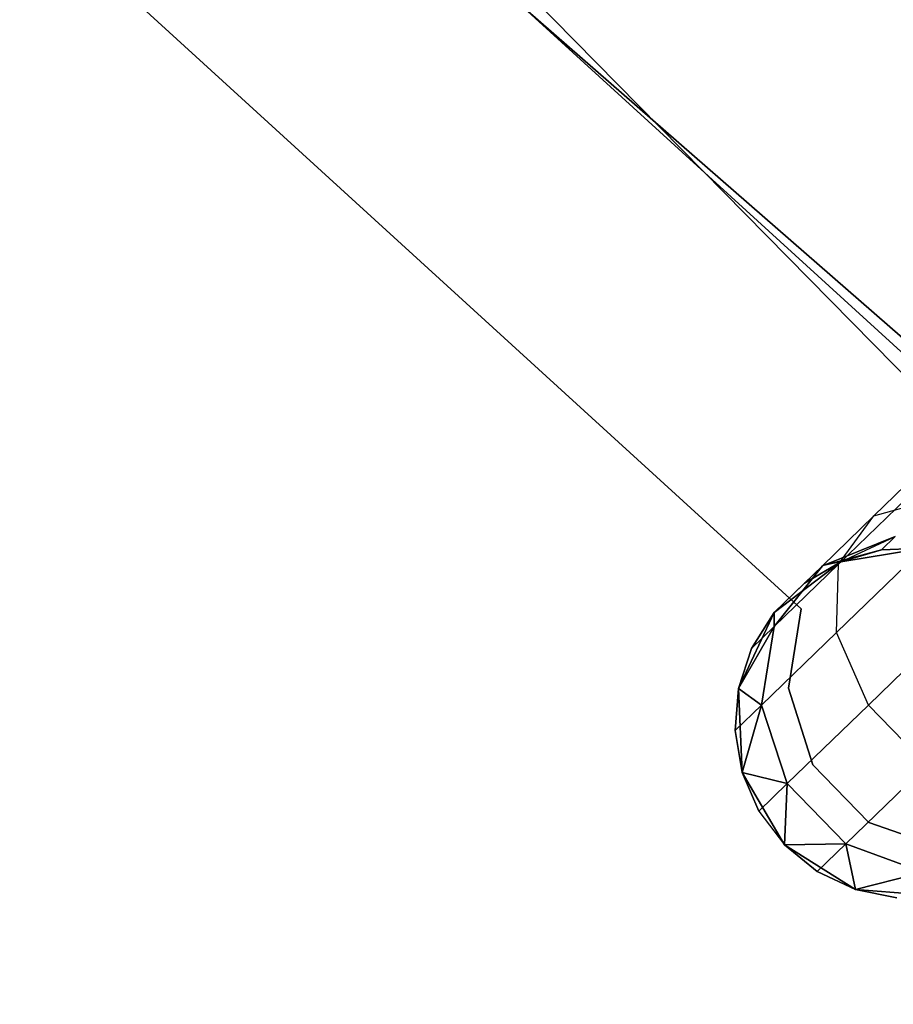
# Model space of a CAD drawing. Extents: x -91 to 91, y -91 to 262.
# Tile 440 of 480: x 38.33 to 43.32, y 40.47 to 46.08. Entities that reach past the tile are written whole.
import ezdxf

# ---------------------------------------------------------------- set-up
doc = ezdxf.new("R2010")
doc.units = 0
doc.header["$LTSCALE"] = 25.4
doc.layers.get('0').update_dxf_attribs({"linetype": 'CONTINUOUS'})

# ---------------------------------------------------------------- blocks, each defined once
blk = doc.blocks.new('ETE0_STL_1')
at = {"color": 0}
for p, q in [((43.733, 43.9479, 159.5), (37.6225, 49.2803, 159.5)), ((37.6225, 49.2803, 169), (43.733, 43.9479, 169)), ((37.6225, 49.2803, 169), (43.733, 43.9479, 169)), ((43.733, 43.9479, 159.5), (37.6225, 49.2803, 159.5)), ((38.6948, 48.4429, 330.5076), (44.6868, 42.9777, 330.5076)), ((44.6868, 42.9777, 321.0076), (38.6948, 48.4429, 321.0076)), ((44.6868, 42.9777, 321.0076), (38.6948, 48.4429, 321.0076)), ((38.6948, 48.4429, 330.5076), (44.6868, 42.9777, 330.5076)), ((38.6403, 46.5091, 164.5076), (42.7896, 42.7226, 164.5076)), ((42.7896, 42.7226, 162.5076), (38.6403, 46.5091, 162.5076)), ((42.7896, 42.7226, 162.5076), (38.6403, 46.5091, 162.5076)), ((38.6403, 46.5091, 164.5076), (42.7896, 42.7226, 164.5076)), ((46.9069, 40.4666, 327.5076), (41.2237, 46.243, 327.5076)), ((41.2237, 46.243, 328.5076), (46.9069, 40.4666, 328.5076)), ((46.9069, 40.4666, 327.5076), (41.2237, 46.243, 327.5076)), ((41.2237, 46.243, 328.5076), (46.9069, 40.4666, 328.5076)), ((43.2039, 43.2518, 320.6786), (43.6418, 43.676, 320.2712)), ((43.2039, 43.2518, 320.6786), (43.6418, 43.676, 320.2712)), ((43.6418, 43.676, 169.744), (43.2039, 43.2518, 169.3366)), ((43.6418, 43.676, 169.744), (43.2039, 43.2518, 169.3366)), ((43.0027, 42.9766, 320.3427), (43.5514, 43.508, 319.8322)), ((43.0027, 42.9766, 320.3427), (43.5514, 43.508, 319.8322)), ((43.5514, 43.508, 170.183), (43.0027, 42.9766, 169.6726)), ((43.5514, 43.508, 170.183), (43.0027, 42.9766, 169.6726)), ((43.2039, 43.2518, 320.6786), (43.5493, 43.35, 320.9951)), ((43.2039, 43.2518, 320.6786), (43.5493, 43.35, 320.9951)), ((43.2039, 43.2518, 169.3366), (43.5493, 43.35, 169.0201)), ((43.2039, 43.2518, 169.3366), (43.5493, 43.35, 169.0201)), ((42.9112, 42.9683, 321.2884), (43.2039, 43.2518, 320.6786)), ((42.9112, 42.9683, 321.2884), (43.2039, 43.2518, 320.6786)), ((43.2039, 43.2518, 169.3366), (42.9112, 42.9683, 168.7269)), ((43.2039, 43.2518, 169.3366), (42.9112, 42.9683, 168.7269)), ((43.0027, 42.9766, 320.3427), (43.2039, 43.2518, 320.6786)), ((43.0027, 42.9766, 320.3427), (43.2039, 43.2518, 320.6786)), ((43.0027, 42.9766, 169.6726), (43.2039, 43.2518, 169.3366)), ((43.0027, 42.9766, 169.6726), (43.2039, 43.2518, 169.3366)), ((42.9918, 42.5875, 320.0641), (43.6323, 43.2079, 319.4683)), ((42.9918, 42.5875, 320.0641), (43.6323, 43.2079, 319.4683)), ((43.6323, 43.2079, 170.5469), (42.9918, 42.5875, 169.9511)), ((43.6323, 43.2079, 170.5469), (42.9918, 42.5875, 169.9511)), ((43.3263, 43.134, 321.4596), (42.9112, 42.9683, 321.2884)), ((43.3263, 43.134, 321.4596), (42.9112, 42.9683, 321.2884)), ((42.9112, 42.9683, 168.7269), (43.3263, 43.134, 168.5556)), ((42.9112, 42.9683, 168.7269), (43.3263, 43.134, 168.5556)), ((43.0167, 42.9902, 322.0076), (43.3263, 43.134, 321.4596)), ((43.0167, 42.9902, 322.0076), (43.3263, 43.134, 321.4596)), ((43.248, 43.0582, 322.0076), (43.3263, 43.134, 321.4596)), ((43.248, 43.0582, 322.0076), (43.3263, 43.134, 321.4596)), ((43.3263, 43.134, 168.5556), (43.248, 43.0582, 168.0076)), ((43.3263, 43.134, 168.5556), (43.248, 43.0582, 168.0076)), ((43.248, 43.0582, 168.0076), (42.9112, 42.9683, 168.7269)), ((43.248, 43.0582, 168.0076), (42.9112, 42.9683, 168.7269)), ((43.4888, 43.0689, 327.5076), (43.0167, 42.9902, 327.5076)), ((43.0167, 42.9902, 163.5076), (43.4888, 43.0689, 163.5076)), ((43.4888, 43.0689, 327.5076), (43.0167, 42.9902, 327.5076)), ((43.0167, 42.9902, 163.5076), (43.4888, 43.0689, 163.5076)), ((43.248, 43.0582, 322.0076), (43.0167, 42.9902, 327.5076)), ((43.248, 43.0582, 322.0076), (43.0167, 42.9902, 322.0076)), ((43.248, 43.0582, 322.0076), (43.0167, 42.9902, 327.5076)), ((43.248, 43.0582, 322.0076), (43.0167, 42.9902, 322.0076)), ((43.248, 43.0582, 168.0076), (43.0167, 42.9902, 168.0076)), ((43.0167, 42.9902, 163.5076), (43.248, 43.0582, 168.0076)), ((43.248, 43.0582, 168.0076), (43.0167, 42.9902, 168.0076)), ((43.0167, 42.9902, 163.5076), (43.248, 43.0582, 168.0076)), ((43.4888, 43.0689, 322.0076), (43.248, 43.0582, 322.0076)), ((43.248, 43.0582, 322.0076), (43.4888, 43.0689, 327.5076)), ((43.248, 43.0582, 322.0076), (43.4888, 43.0689, 327.5076)), ((43.4888, 43.0689, 322.0076), (43.248, 43.0582, 322.0076)), ((43.4888, 43.0689, 168.0076), (43.248, 43.0582, 168.0076)), ((43.248, 43.0582, 168.0076), (43.4888, 43.0689, 163.5076)), ((43.248, 43.0582, 168.0076), (43.4888, 43.0689, 163.5076)), ((43.4888, 43.0689, 168.0076), (43.248, 43.0582, 168.0076)), ((43.0167, 42.9902, 327.5076), (42.6353, 42.701, 327.5076)), ((42.6353, 42.701, 163.5076), (43.0167, 42.9902, 163.5076)), ((43.0167, 42.9902, 327.5076), (42.6353, 42.701, 327.5076)), ((42.6353, 42.701, 163.5076), (43.0167, 42.9902, 163.5076)), ((42.6353, 42.701, 322.0076), (42.9112, 42.9683, 321.2884)), ((42.6353, 42.701, 322.0076), (42.9112, 42.9683, 321.2884)), ((42.9112, 42.9683, 168.7269), (42.6353, 42.701, 168.0076)), ((42.9112, 42.9683, 168.7269), (42.6353, 42.701, 168.0076)), ((42.6361, 42.6214, 321.1065), (43.0027, 42.9766, 320.3427)), ((42.6361, 42.6214, 321.1065), (43.0027, 42.9766, 320.3427)), ((43.0027, 42.9766, 169.6726), (42.6361, 42.6214, 168.9087)), ((43.0027, 42.9766, 169.6726), (42.6361, 42.6214, 168.9087)), ((42.9112, 42.9683, 321.2884), (42.6361, 42.6214, 321.1065)), ((42.9112, 42.9683, 321.2884), (42.6361, 42.6214, 321.1065)), ((42.6361, 42.6214, 168.9087), (42.9112, 42.9683, 168.7269)), ((42.6361, 42.6214, 168.9087), (42.9112, 42.9683, 168.7269)), ((43.0167, 42.9902, 322.0076), (42.8085, 42.8688, 322.0076)), ((42.8085, 42.8688, 322.0076), (43.0167, 42.9902, 327.5076)), ((42.8085, 42.8688, 322.0076), (43.0167, 42.9902, 327.5076)), ((43.0167, 42.9902, 322.0076), (42.8085, 42.8688, 322.0076)), ((43.0167, 42.9902, 168.0076), (42.8085, 42.8688, 168.0076)), ((42.8085, 42.8688, 168.0076), (43.0167, 42.9902, 163.5076)), ((42.8085, 42.8688, 168.0076), (43.0167, 42.9902, 163.5076)), ((43.0167, 42.9902, 168.0076), (42.8085, 42.8688, 168.0076)), ((42.8085, 42.8688, 322.0076), (42.9112, 42.9683, 321.2884)), ((42.8085, 42.8688, 322.0076), (42.9112, 42.9683, 321.2884)), ((42.9112, 42.9683, 168.7269), (42.8085, 42.8688, 168.0076)), ((42.9112, 42.9683, 168.7269), (42.8085, 42.8688, 168.0076)), ((43.0167, 42.9902, 322.0076), (42.9112, 42.9683, 321.2884)), ((43.0167, 42.9902, 322.0076), (42.9112, 42.9683, 321.2884)), ((43.0167, 42.9902, 168.0076), (42.9112, 42.9683, 168.7269)), ((43.0167, 42.9902, 168.0076), (42.9112, 42.9683, 168.7269)), ((42.9918, 42.5875, 320.0641), (43.0027, 42.9766, 320.3427)), ((42.9918, 42.5875, 320.0641), (43.0027, 42.9766, 320.3427)), ((42.9918, 42.5875, 169.9511), (43.0027, 42.9766, 169.6726)), ((42.9918, 42.5875, 169.9511), (43.0027, 42.9766, 169.6726)), ((43.0167, 42.9902, 322.0076), (43.0167, 42.9902, 327.5076)), ((43.0167, 42.9902, 322.0076), (43.0167, 42.9902, 327.5076)), ((43.0167, 42.9902, 168.0076), (43.0167, 42.9902, 163.5076)), ((43.0167, 42.9902, 168.0076), (43.0167, 42.9902, 163.5076)), ((42.8085, 42.8688, 322.0076), (42.6353, 42.701, 327.5076)), ((42.8085, 42.8688, 322.0076), (42.6353, 42.701, 327.5076)), ((42.6353, 42.701, 163.5076), (42.8085, 42.8688, 168.0076)), ((42.6353, 42.701, 163.5076), (42.8085, 42.8688, 168.0076)), ((43.1737, 42.1736, 319.9068), (43.866, 42.8442, 319.2628)), ((43.1737, 42.1736, 319.9068), (43.866, 42.8442, 319.2628)), ((43.866, 42.8442, 170.7524), (43.1737, 42.1736, 170.1084)), ((43.866, 42.8442, 170.7524), (43.1737, 42.1736, 170.1084)), ((42.6353, 42.701, 327.5076), (42.4319, 42.2677, 327.5076)), ((42.4319, 42.2677, 163.5076), (42.6353, 42.701, 163.5076)), ((42.6353, 42.701, 327.5076), (42.4319, 42.2677, 327.5076)), ((42.4319, 42.2677, 163.5076), (42.6353, 42.701, 163.5076)), ((42.6353, 42.701, 322.0076), (42.5073, 42.4967, 322.0076)), ((42.5073, 42.4967, 322.0076), (42.6353, 42.701, 327.5076)), ((42.5073, 42.4967, 322.0076), (42.6353, 42.701, 327.5076)), ((42.6353, 42.701, 322.0076), (42.5073, 42.4967, 322.0076)), ((42.6353, 42.701, 168.0076), (42.5073, 42.4967, 168.0076)), ((42.5073, 42.4967, 168.0076), (42.6353, 42.701, 163.5076)), ((42.5073, 42.4967, 168.0076), (42.6353, 42.701, 163.5076)), ((42.6353, 42.701, 168.0076), (42.5073, 42.4967, 168.0076)), ((42.6353, 42.701, 322.0076), (42.6353, 42.701, 327.5076)), ((42.6353, 42.701, 322.0076), (42.6353, 42.701, 327.5076)), ((42.6353, 42.701, 322.0076), (42.6361, 42.6214, 321.1065)), ((42.6353, 42.701, 322.0076), (42.6361, 42.6214, 321.1065)), ((42.6361, 42.6214, 168.9087), (42.6353, 42.701, 168.0076)), ((42.6361, 42.6214, 168.9087), (42.6353, 42.701, 168.0076)), ((42.6353, 42.701, 168.0076), (42.6353, 42.701, 163.5076)), ((42.6353, 42.701, 168.0076), (42.6353, 42.701, 163.5076)), ((42.7896, 42.7226, 164.5076), (42.7187, 42.2698, 164.5076)), ((42.7187, 42.2698, 162.5076), (42.7896, 42.7226, 162.5076)), ((42.7187, 42.2698, 162.5076), (42.7896, 42.7226, 162.5076)), ((42.7896, 42.7226, 164.5076), (42.7187, 42.2698, 164.5076)), ((42.7896, 42.7226, 164.5076), (42.7896, 42.7226, 162.5076)), ((42.7896, 42.7226, 164.5076), (42.7896, 42.7226, 162.5076)), ((42.4319, 42.2677, 322.0076), (42.6361, 42.6214, 321.1065)), ((42.4319, 42.2677, 322.0076), (42.6361, 42.6214, 321.1065)), ((42.6361, 42.6214, 168.9087), (42.4319, 42.2677, 168.0076)), ((42.6361, 42.6214, 168.9087), (42.4319, 42.2677, 168.0076)), ((42.5073, 42.4967, 322.0076), (42.6361, 42.6214, 321.1065)), ((42.5073, 42.4967, 322.0076), (42.6361, 42.6214, 321.1065)), ((42.6361, 42.6214, 168.9087), (42.5073, 42.4967, 168.0076)), ((42.6361, 42.6214, 168.9087), (42.5073, 42.4967, 168.0076)), ((42.6361, 42.6214, 321.1065), (42.5638, 42.1729, 320.9558)), ((42.6361, 42.6214, 321.1065), (42.5638, 42.1729, 320.9558)), ((42.5638, 42.1729, 169.0594), (42.6361, 42.6214, 168.9087)), ((42.5638, 42.1729, 169.0594), (42.6361, 42.6214, 168.9087)), ((42.5638, 42.1729, 320.9558), (42.9918, 42.5875, 320.0641)), ((42.5638, 42.1729, 320.9558), (42.9918, 42.5875, 320.0641)), ((42.9918, 42.5875, 169.9511), (42.5638, 42.1729, 169.0594)), ((42.9918, 42.5875, 169.9511), (42.5638, 42.1729, 169.0594)), ((43.1737, 42.1736, 319.9068), (42.9918, 42.5875, 320.0641)), ((43.1737, 42.1736, 319.9068), (42.9918, 42.5875, 320.0641)), ((43.1737, 42.1736, 170.1084), (42.9918, 42.5875, 169.9511)), ((43.1737, 42.1736, 170.1084), (42.9918, 42.5875, 169.9511)), ((42.5073, 42.4967, 322.0076), (42.4319, 42.2677, 327.5076)), ((42.5073, 42.4967, 322.0076), (42.4319, 42.2677, 322.0076)), ((42.5073, 42.4967, 322.0076), (42.4319, 42.2677, 327.5076)), ((42.5073, 42.4967, 322.0076), (42.4319, 42.2677, 322.0076)), ((42.5073, 42.4967, 168.0076), (42.4319, 42.2677, 168.0076)), ((42.4319, 42.2677, 163.5076), (42.5073, 42.4967, 168.0076)), ((42.5073, 42.4967, 168.0076), (42.4319, 42.2677, 168.0076)), ((42.4319, 42.2677, 163.5076), (42.5073, 42.4967, 168.0076)), ((42.4319, 42.2677, 322.0076), (42.4135, 42.0274, 322.0076)), ((42.4135, 42.0274, 322.0076), (42.4319, 42.2677, 327.5076)), ((42.4135, 42.0274, 322.0076), (42.4319, 42.2677, 327.5076)), ((42.4319, 42.2677, 322.0076), (42.4135, 42.0274, 322.0076)), ((42.4319, 42.2677, 168.0076), (42.4135, 42.0274, 168.0076)), ((42.4135, 42.0274, 168.0076), (42.4319, 42.2677, 163.5076)), ((42.4135, 42.0274, 168.0076), (42.4319, 42.2677, 163.5076)), ((42.4319, 42.2677, 168.0076), (42.4135, 42.0274, 168.0076)), ((42.4319, 42.2677, 327.5076), (42.4532, 41.7896, 327.5076)), ((42.4532, 41.7896, 163.5076), (42.4319, 42.2677, 163.5076)), ((42.4319, 42.2677, 322.0076), (42.4319, 42.2677, 327.5076)), ((42.4319, 42.2677, 322.0076), (42.4319, 42.2677, 327.5076)), ((42.4319, 42.2677, 327.5076), (42.4532, 41.7896, 327.5076)), ((42.4319, 42.2677, 322.0076), (42.5638, 42.1729, 320.9558)), ((42.4319, 42.2677, 322.0076), (42.5638, 42.1729, 320.9558)), ((42.5638, 42.1729, 169.0594), (42.4319, 42.2677, 168.0076)), ((42.5638, 42.1729, 169.0594), (42.4319, 42.2677, 168.0076)), ((42.4532, 41.7896, 163.5076), (42.4319, 42.2677, 163.5076)), ((42.4319, 42.2677, 168.0076), (42.4319, 42.2677, 163.5076)), ((42.4319, 42.2677, 168.0076), (42.4319, 42.2677, 163.5076)), ((42.7187, 42.2698, 164.5076), (42.7187, 42.2698, 162.5076)), ((42.7187, 42.2698, 164.5076), (42.7187, 42.2698, 162.5076)), ((42.7187, 42.2698, 164.5076), (42.8573, 41.8329, 164.5076)), ((42.8573, 41.8329, 162.5076), (42.7187, 42.2698, 162.5076)), ((42.8573, 41.8329, 162.5076), (42.7187, 42.2698, 162.5076)), ((42.7187, 42.2698, 164.5076), (42.8573, 41.8329, 164.5076)), ((42.4135, 42.0274, 322.0076), (42.5638, 42.1729, 320.9558)), ((42.4135, 42.0274, 322.0076), (42.5638, 42.1729, 320.9558)), ((42.5638, 42.1729, 169.0594), (42.4135, 42.0274, 168.0076)), ((42.5638, 42.1729, 169.0594), (42.4135, 42.0274, 168.0076)), ((42.4532, 41.7896, 322.0076), (42.5638, 42.1729, 320.9558)), ((42.4532, 41.7896, 322.0076), (42.5638, 42.1729, 320.9558)), ((42.5638, 42.1729, 169.0594), (42.4532, 41.7896, 168.0076)), ((42.5638, 42.1729, 169.0594), (42.4532, 41.7896, 168.0076)), ((42.5638, 42.1729, 320.9558), (42.7111, 41.7256, 320.8707)), ((42.5638, 42.1729, 320.9558), (42.7111, 41.7256, 320.8707)), ((42.7111, 41.7256, 169.1445), (42.5638, 42.1729, 169.0594)), ((42.7111, 41.7256, 169.1445), (42.5638, 42.1729, 169.0594)), ((42.7111, 41.7256, 320.8707), (43.1737, 42.1736, 319.9068)), ((42.7111, 41.7256, 320.8707), (43.1737, 42.1736, 319.9068)), ((43.1737, 42.1736, 170.1084), (42.7111, 41.7256, 169.1445)), ((43.1737, 42.1736, 170.1084), (42.7111, 41.7256, 169.1445)), ((43.5067, 41.8298, 319.9068), (43.1737, 42.1736, 319.9068)), ((43.5067, 41.8298, 319.9068), (43.1737, 42.1736, 319.9068)), ((43.5067, 41.8298, 170.1084), (43.1737, 42.1736, 170.1084)), ((43.5067, 41.8298, 170.1084), (43.1737, 42.1736, 170.1084)), ((42.4135, 42.0274, 322.0076), (42.4532, 41.7896, 327.5076)), ((42.4135, 42.0274, 322.0076), (42.4532, 41.7896, 322.0076)), ((42.4135, 42.0274, 322.0076), (42.4532, 41.7896, 327.5076)), ((42.4135, 42.0274, 322.0076), (42.4532, 41.7896, 322.0076)), ((42.4135, 42.0274, 168.0076), (42.4532, 41.7896, 168.0076)), ((42.4532, 41.7896, 163.5076), (42.4135, 42.0274, 168.0076)), ((42.4135, 42.0274, 168.0076), (42.4532, 41.7896, 168.0076)), ((42.4532, 41.7896, 163.5076), (42.4135, 42.0274, 168.0076)), ((42.4532, 41.7896, 327.5076), (42.6943, 41.3761, 327.5076)), ((42.6943, 41.3761, 163.5076), (42.4532, 41.7896, 163.5076)), ((42.4532, 41.7896, 322.0076), (42.4532, 41.7896, 327.5076)), ((42.4532, 41.7896, 322.0076), (42.4532, 41.7896, 327.5076)), ((42.4532, 41.7896, 322.0076), (42.5486, 41.5682, 322.0076)), ((42.5486, 41.5682, 322.0076), (42.4532, 41.7896, 327.5076)), ((42.5486, 41.5682, 322.0076), (42.4532, 41.7896, 327.5076)), ((42.4532, 41.7896, 327.5076), (42.6943, 41.3761, 327.5076)), ((42.4532, 41.7896, 322.0076), (42.5486, 41.5682, 322.0076)), ((42.4532, 41.7896, 322.0076), (42.7111, 41.7256, 320.8707)), ((42.4532, 41.7896, 322.0076), (42.7111, 41.7256, 320.8707)), ((42.7111, 41.7256, 169.1445), (42.4532, 41.7896, 168.0076)), ((42.4532, 41.7896, 168.0076), (42.5486, 41.5682, 168.0076)), ((42.7111, 41.7256, 169.1445), (42.4532, 41.7896, 168.0076)), ((42.5486, 41.5682, 168.0076), (42.4532, 41.7896, 163.5076)), ((42.6943, 41.3761, 163.5076), (42.4532, 41.7896, 163.5076)), ((42.5486, 41.5682, 168.0076), (42.4532, 41.7896, 163.5076)), ((42.4532, 41.7896, 168.0076), (42.5486, 41.5682, 168.0076)), ((42.4532, 41.7896, 168.0076), (42.4532, 41.7896, 163.5076)), ((42.4532, 41.7896, 168.0076), (42.4532, 41.7896, 163.5076)), ((42.8573, 41.8329, 164.5076), (42.8573, 41.8329, 162.5076)), ((42.8573, 41.8329, 164.5076), (42.8573, 41.8329, 162.5076)), ((42.8573, 41.8329, 164.5076), (43.1761, 41.5037, 164.5076)), ((43.1761, 41.5037, 162.5076), (42.8573, 41.8329, 162.5076)), ((43.1761, 41.5037, 162.5076), (42.8573, 41.8329, 162.5076)), ((42.8573, 41.8329, 164.5076), (43.1761, 41.5037, 164.5076)), ((43.0441, 41.3818, 320.8707), (43.5067, 41.8298, 319.9068)), ((43.0441, 41.3818, 320.8707), (43.5067, 41.8298, 319.9068)), ((43.5067, 41.8298, 170.1084), (43.0441, 41.3818, 169.1445)), ((43.5067, 41.8298, 170.1084), (43.0441, 41.3818, 169.1445)), ((42.5486, 41.5682, 322.0076), (42.7111, 41.7256, 320.8707)), ((42.5486, 41.5682, 322.0076), (42.7111, 41.7256, 320.8707)), ((42.7111, 41.7256, 169.1445), (42.5486, 41.5682, 168.0076)), ((42.7111, 41.7256, 169.1445), (42.5486, 41.5682, 168.0076)), ((42.6943, 41.3761, 322.0076), (42.7111, 41.7256, 320.8707)), ((42.6943, 41.3761, 322.0076), (42.7111, 41.7256, 320.8707)), ((42.7111, 41.7256, 169.1445), (42.6943, 41.3761, 168.0076)), ((42.7111, 41.7256, 169.1445), (42.6943, 41.3761, 168.0076)), ((42.7111, 41.7256, 320.8707), (43.0441, 41.3818, 320.8707)), ((42.7111, 41.7256, 320.8707), (43.0441, 41.3818, 320.8707)), ((43.0441, 41.3818, 169.1445), (42.7111, 41.7256, 169.1445)), ((43.0441, 41.3818, 169.1445), (42.7111, 41.7256, 169.1445)), ((42.5486, 41.5682, 322.0076), (42.6943, 41.3761, 327.5076)), ((42.5486, 41.5682, 322.0076), (42.6943, 41.3761, 327.5076)), ((42.5486, 41.5682, 322.0076), (42.6943, 41.3761, 322.0076)), ((42.5486, 41.5682, 322.0076), (42.6943, 41.3761, 322.0076)), ((42.5486, 41.5682, 168.0076), (42.6943, 41.3761, 168.0076)), ((42.5486, 41.5682, 168.0076), (42.6943, 41.3761, 168.0076)), ((42.5486, 41.5682, 168.0076), (42.6943, 41.3761, 163.5076)), ((42.5486, 41.5682, 168.0076), (42.6943, 41.3761, 163.5076)), ((43.1761, 41.5037, 164.5076), (43.1761, 41.5037, 162.5076)), ((43.1761, 41.5037, 164.5076), (43.1761, 41.5037, 162.5076)), ((43.1761, 41.5037, 164.5076), (43.6084, 41.3514, 164.5076)), ((43.6084, 41.3514, 162.5076), (43.1761, 41.5037, 162.5076)), ((43.6084, 41.3514, 162.5076), (43.1761, 41.5037, 162.5076)), ((43.1761, 41.5037, 164.5076), (43.6084, 41.3514, 164.5076)), ((42.6943, 41.3761, 322.0076), (43.0441, 41.3818, 320.8707)), ((42.6943, 41.3761, 322.0076), (43.0441, 41.3818, 320.8707)), ((43.0441, 41.3818, 169.1445), (42.6943, 41.3761, 168.0076)), ((43.0441, 41.3818, 169.1445), (42.6943, 41.3761, 168.0076)), ((42.6943, 41.3761, 327.5076), (43.0999, 41.122, 327.5076)), ((43.0999, 41.122, 163.5076), (42.6943, 41.3761, 163.5076)), ((42.6943, 41.3761, 327.5076), (43.0999, 41.122, 327.5076)), ((42.6943, 41.3761, 327.5076), (42.8816, 41.2244, 322.0076)), ((42.6943, 41.3761, 322.0076), (42.6943, 41.3761, 327.5076)), ((42.6943, 41.3761, 322.0076), (42.6943, 41.3761, 327.5076)), ((42.6943, 41.3761, 322.0076), (42.8816, 41.2244, 322.0076)), ((42.6943, 41.3761, 327.5076), (42.8816, 41.2244, 322.0076)), ((42.6943, 41.3761, 322.0076), (42.8816, 41.2244, 322.0076)), ((42.6943, 41.3761, 168.0076), (42.8816, 41.2244, 168.0076)), ((43.0999, 41.122, 163.5076), (42.6943, 41.3761, 163.5076)), ((42.8816, 41.2244, 168.0076), (42.6943, 41.3761, 163.5076)), ((42.6943, 41.3761, 168.0076), (42.8816, 41.2244, 168.0076)), ((42.6943, 41.3761, 168.0076), (42.6943, 41.3761, 163.5076)), ((42.8816, 41.2244, 168.0076), (42.6943, 41.3761, 163.5076)), ((42.6943, 41.3761, 168.0076), (42.6943, 41.3761, 163.5076)), ((42.8816, 41.2244, 322.0076), (43.0441, 41.3818, 320.8707)), ((42.8816, 41.2244, 322.0076), (43.0441, 41.3818, 320.8707)), ((43.0441, 41.3818, 169.1445), (42.8816, 41.2244, 168.0076)), ((43.0441, 41.3818, 169.1445), (42.8816, 41.2244, 168.0076)), ((43.0999, 41.122, 322.0076), (43.0441, 41.3818, 320.8707)), ((43.0441, 41.3818, 320.8707), (43.4866, 41.2203, 320.9558)), ((43.0999, 41.122, 322.0076), (43.0441, 41.3818, 320.8707)), ((43.0441, 41.3818, 320.8707), (43.4866, 41.2203, 320.9558)), ((43.4866, 41.2203, 169.0594), (43.0441, 41.3818, 169.1445)), ((43.0441, 41.3818, 169.1445), (43.0999, 41.122, 168.0076)), ((43.0441, 41.3818, 169.1445), (43.0999, 41.122, 168.0076)), ((43.4866, 41.2203, 169.0594), (43.0441, 41.3818, 169.1445)), ((42.8816, 41.2244, 322.0076), (43.0999, 41.122, 327.5076)), ((42.8816, 41.2244, 322.0076), (43.0999, 41.122, 322.0076)), ((42.8816, 41.2244, 322.0076), (43.0999, 41.122, 327.5076)), ((42.8816, 41.2244, 322.0076), (43.0999, 41.122, 322.0076)), ((42.8816, 41.2244, 168.0076), (43.0999, 41.122, 168.0076)), ((43.0999, 41.122, 163.5076), (42.8816, 41.2244, 168.0076)), ((42.8816, 41.2244, 168.0076), (43.0999, 41.122, 168.0076)), ((43.0999, 41.122, 163.5076), (42.8816, 41.2244, 168.0076)), ((43.0999, 41.122, 322.0076), (43.4866, 41.2203, 320.9558)), ((43.0999, 41.122, 322.0076), (43.4866, 41.2203, 320.9558)), ((43.4866, 41.2203, 169.0594), (43.0999, 41.122, 168.0076)), ((43.4866, 41.2203, 169.0594), (43.0999, 41.122, 168.0076)), ((43.0999, 41.122, 327.5076), (43.5771, 41.0855, 327.5076)), ((43.5771, 41.0855, 163.5076), (43.0999, 41.122, 163.5076)), ((43.0999, 41.122, 322.0076), (43.0999, 41.122, 327.5076)), ((43.0999, 41.122, 322.0076), (43.0999, 41.122, 327.5076)), ((43.0999, 41.122, 322.0076), (43.3363, 41.0748, 322.0076)), ((43.3363, 41.0748, 322.0076), (43.0999, 41.122, 327.5076)), ((43.3363, 41.0748, 322.0076), (43.0999, 41.122, 327.5076)), ((43.0999, 41.122, 327.5076), (43.5771, 41.0855, 327.5076)), ((43.0999, 41.122, 322.0076), (43.3363, 41.0748, 322.0076)), ((43.0999, 41.122, 168.0076), (43.3363, 41.0748, 168.0076)), ((43.3363, 41.0748, 168.0076), (43.0999, 41.122, 163.5076)), ((43.5771, 41.0855, 163.5076), (43.0999, 41.122, 163.5076)), ((43.3363, 41.0748, 168.0076), (43.0999, 41.122, 163.5076)), ((43.0999, 41.122, 168.0076), (43.3363, 41.0748, 168.0076)), ((43.0999, 41.122, 168.0076), (43.0999, 41.122, 163.5076)), ((43.0999, 41.122, 168.0076), (43.0999, 41.122, 163.5076))]:
    blk.add_line(p, q, dxfattribs=at)

msp = doc.modelspace()

# ---------------------------------------------------------------- block references
at = {"color": 253}
msp.add_blockref('ETE0_STL_1', (0, 0), dxfattribs=at)

doc.saveas('drawing.dxf')
